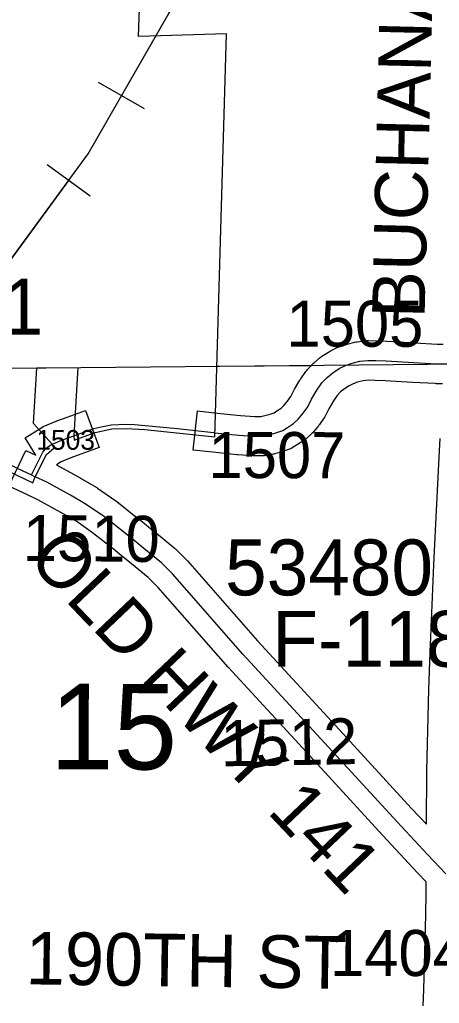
# Model space of a CAD drawing. Extents: x -157.2 to -99.3, y 12.2 to 46.2.
# Drawn here: x -143.336 to -142.698, y 32.094 to 33.59 of the extents above; entities that cross this region are included whole.
import ezdxf

# ---------------------------------------------------------------- set-up
doc = ezdxf.new("R2010")
doc.units = 0
for name, color, linetype in [('tdCoCityStreetMajor', 7, 'Continuous'), ('tdCoCityStreetMinor', 7, 'Continuous'), ('tdCoCorpBndry', 7, 'Continuous'), ('tdCoPipe', 7, 'Continuous'), ('tdCoSecRdNmbr', 7, 'Continuous'), ('tdCoSecRdTxt', 7, 'Continuous'), ('tdCoSecRteBand', 7, 'Continuous'), ('tdCoSecRteCL', 7, 'Continuous'), ('tdCoSectLine', 7, 'Continuous'), ('tdCoSectLinePart', 7, 'Continuous'), ('tdCoSectNmbr', 7, 'Continuous'), ('tdCoStrucSecCoName', 7, 'Continuous'), ('tdCoStrucSecFHWANum', 7, 'Continuous'), ('tdCoSurfAsphalt', 7, 'Continuous'), ('tdCoSurfConc', 7, 'Continuous'), ('tdCoSurfGravel', 7, 'Continuous')]:
    doc.layers.add(name, color=color, linetype=linetype)

msp = doc.modelspace()

# ---------------------------------------------------------------- linework, layer by layer
at = {"layer": 'tdCoCityStreetMajor'}
for points in [[(-143.2536, 32.9573), (-143.2346, 32.9643), (-143.2233, 32.968), (-143.2097, 32.9715), (-143.1969, 32.9737), (-143.1853, 32.9744), (-143.1737, 32.9747), (-143.1614, 32.9742), (-143.1456, 32.973), (-143.096, 32.968), (-143.0413, 32.9621), (-143.0394, 32.9619)], [(-143.3181, 32.8977), (-143.3007, 32.9325), (-143.2973, 32.9367), (-143.2931, 32.9404), (-143.2867, 32.9443)]]:
    msp.add_lwpolyline(points, dxfattribs=at)
at = {"layer": 'tdCoCityStreetMinor'}
msp.add_lwpolyline([(-143.6511, 33.0737), (-143.578, 33.029), (-143.5217, 32.9967), (-143.4934, 32.9822), (-143.4532, 32.962), (-143.3814, 32.9289), (-143.339, 32.9075), (-143.3181, 32.8977), (-143.3126, 32.895)], dxfattribs=at)
at = {"layer": 'tdCoCorpBndry'}
msp.add_lwpolyline([(-143.5267, 32.9863), (-143.316, 32.8858), (-143.3126, 32.8949), (-143.2956, 32.9289), (-143.2838, 32.9388), (-143.2867, 32.9444), (-143.315, 32.976), (-143.3102, 33.0603), (-143.2478, 33.0609), (-143.2536, 32.9572), (-143.2533, 32.9507), (-143.2216, 32.962), (-143.1961, 32.9675), (-143.1738, 32.9684), (-143.1461, 32.9667), (-143.0396, 32.9557), (-143.022, 33.5684), (-143.1556, 33.5644), (-143.1379, 34.0664)], dxfattribs=at)
at = {"layer": 'tdCoPipe'}
for p, q in [((-143.1464, 33.4542), (-143.2162, 33.4942)), ((-143.2291, 33.3216), (-143.2942, 33.3692))]:
    msp.add_line(p, q, dxfattribs=at)
for points in [[(-145.5545, 32.0407), (-145.4652, 31.9559), (-145.2641, 32.039), (-144.2371, 32.0131), (-143.232, 33.3859), (-142.9301, 33.9124), (-142.0867, 34.756), (-141.6374, 35.6825), (-141.5355, 35.8566), (-140.3685, 37.1582), (-139.4239, 38.0364), (-138.0693, 39.5013), (-138.0266, 39.825), (-137.4064, 40.3449), (-136.8596, 41.0707)], [(-143.1813, 33.4742), (-143.0316, 33.7354)], [(-143.4395, 33.1025), (-143.2616, 33.3454)]]:
    msp.add_lwpolyline(points, dxfattribs=at)
at = {"layer": 'tdCoSecRteBand'}
for points in [[(-142.6935, 33.0364), (-142.7022, 33.0364), (-142.703, 33.0364), (-142.7039, 33.0365), (-142.7391, 33.0384), (-142.7392, 33.0384), (-142.7392, 33.0384), (-142.7805, 33.0409), (-142.7956, 33.0414), (-142.7958, 33.0414), (-142.7959, 33.0414), (-142.8058, 33.0418), (-142.8138, 33.0408), (-142.8224, 33.0386), (-142.8294, 33.0362), (-142.8355, 33.0332), (-142.8425, 33.0287), (-142.8483, 33.0238), (-142.8533, 33.0185), (-142.8593, 33.0101), (-142.8662, 32.9983), (-142.8714, 32.9879), (-142.8724, 32.9859), (-142.8737, 32.9841), (-142.8806, 32.9743), (-142.8813, 32.9732), (-142.8821, 32.9723), (-142.8895, 32.9634), (-142.8907, 32.9619), (-142.8921, 32.9606), (-142.8995, 32.9537), (-142.9013, 32.9521), (-142.9033, 32.9507), (-142.9122, 32.9448), (-142.9125, 32.9446), (-142.9128, 32.9444), (-142.9202, 32.9397), (-142.923, 32.9379), (-142.9261, 32.9368), (-142.9365, 32.9331), (-142.9376, 32.9327), (-142.9388, 32.9324), (-142.9489, 32.9297), (-142.9499, 32.9294), (-142.951, 32.9292), (-142.9611, 32.9272), (-142.9639, 32.9267), (-142.9668, 32.9267), (-142.9796, 32.9267), (-142.9804, 32.9267), (-142.9812, 32.9267), (-143.0044, 32.928), (-143.0052, 32.928), (-143.0061, 32.9281), (-143.0426, 32.9321), (-143.0724, 32.9353), (-143.0659, 32.995), (-143.0361, 32.9917), (-143.0004, 32.9878), (-142.9788, 32.9867), (-142.9697, 32.9867), (-142.9635, 32.9879), (-142.9555, 32.99), (-142.9495, 32.9922), (-142.9452, 32.9949), (-142.9386, 32.9993), (-142.9344, 33.0032), (-142.929, 33.0097), (-142.9241, 33.0167), (-142.9194, 33.0261), (-142.919, 33.027), (-142.9184, 33.0279), (-142.9103, 33.0417), (-142.9096, 33.0428), (-142.9089, 33.0439), (-142.901, 33.055), (-142.8998, 33.0566), (-142.8984, 33.0581), (-142.8908, 33.0663), (-142.8895, 33.0676), (-142.888, 33.0688), (-142.8794, 33.076), (-142.8781, 33.0771), (-142.8766, 33.078), (-142.8668, 33.0844), (-142.8653, 33.0853), (-142.8638, 33.0861), (-142.8545, 33.0908), (-142.8527, 33.0917), (-142.8507, 33.0923), (-142.8406, 33.0958), (-142.8395, 33.0962), (-142.8384, 33.0965), (-142.8268, 33.0994), (-142.8249, 33.0999), (-142.8229, 33.1002), (-142.8106, 33.1016), (-142.8082, 33.1019), (-142.8058, 33.1018), (-142.7936, 33.1013), (-142.7782, 33.1008), (-142.7778, 33.1008), (-142.7774, 33.1008), (-142.7357, 33.0983), (-142.7014, 33.0964), (-142.6922, 33.0964)], [(-142.7226, 32.0903), (-142.7218, 32.1153), (-142.7187, 32.229), (-142.7185, 32.2611), (-142.7185, 32.2791), (-142.7308, 32.2922), (-142.7379, 32.2997), (-142.738, 32.2998), (-142.7381, 32.2999), (-142.7844, 32.35), (-142.7845, 32.35), (-142.7845, 32.35), (-142.9004, 32.476), (-142.9004, 32.4761), (-142.9004, 32.4761), (-143.0188, 32.605), (-143.019, 32.6053), (-143.0192, 32.6055), (-143.1256, 32.7266), (-143.1409, 32.7419), (-143.1663, 32.7626), (-143.1872, 32.7795), (-143.1942, 32.7851), (-143.2252, 32.8096), (-143.251, 32.8276), (-143.2736, 32.8407), (-143.3085, 32.86), (-143.3253, 32.8679), (-143.3525, 32.8806), (-143.327, 32.935), (-143.3118, 32.9278), (-143.328, 32.9541), (-143.3025, 32.9699), (-143.3024, 32.9699), (-143.3003, 32.9712), (-143.2981, 32.9721), (-143.2809, 32.9792), (-143.2803, 32.9794), (-143.2798, 32.9797), (-143.264, 32.9855), (-143.2359, 32.9958), (-143.2151, 32.9396), (-143.2433, 32.9292), (-143.2585, 32.9236), (-143.273, 32.9176), (-143.2804, 32.913), (-143.2803, 32.913), (-143.2443, 32.893), (-143.2441, 32.8929), (-143.2438, 32.8927), (-143.2199, 32.8789), (-143.2188, 32.8783), (-143.2178, 32.8776), (-143.1902, 32.8583), (-143.1894, 32.8578), (-143.1887, 32.8572), (-143.1569, 32.8321), (-143.1568, 32.832), (-143.1566, 32.8319), (-143.1495, 32.8262), (-143.1285, 32.8092), (-143.1285, 32.8092), (-143.1284, 32.8091), (-143.1018, 32.7874), (-143.1006, 32.7865), (-143.0995, 32.7854), (-143.0825, 32.7684), (-143.0818, 32.7677), (-143.0812, 32.767), (-142.9744, 32.6454), (-142.8562, 32.5167), (-142.7404, 32.3907), (-142.7179, 32.3665), (-142.7174, 32.4465), (-142.7174, 32.4468), (-142.7174, 32.4471), (-142.7142, 32.5714), (-142.7142, 32.5715), (-142.7142, 32.5717), (-142.7122, 32.6269), (-142.7122, 32.627), (-142.7122, 32.6271), (-142.7065, 32.761), (-142.7065, 32.7611), (-142.7065, 32.7612), (-142.705, 32.7923), (-142.705, 32.7923), (-142.705, 32.7924), (-142.6984, 32.9248), (-142.6984, 32.9248), (-142.6984, 32.9248), (-142.6969, 32.953)]]:
    msp.add_lwpolyline(points, dxfattribs=at)
at = {"layer": 'tdCoSecRteCL'}
for points in [[(-143.0394, 32.9619), (-143.0028, 32.9579), (-142.9796, 32.9567), (-142.9668, 32.9567), (-142.9567, 32.9587), (-142.9466, 32.9614), (-142.9362, 32.9651), (-142.9288, 32.9698), (-142.92, 32.9757), (-142.9126, 32.9826), (-142.9052, 32.9915), (-142.8983, 33.0013), (-142.8926, 33.0127), (-142.8844, 33.0265), (-142.8766, 33.0376), (-142.8689, 33.0457), (-142.8603, 33.0529), (-142.8504, 33.0593), (-142.841, 33.064), (-142.8309, 33.0674), (-142.8193, 33.0704), (-142.807, 33.0718), (-142.7947, 33.0714), (-142.7791, 33.0709), (-142.7375, 33.0684), (-142.7022, 33.0664), (-142.6793, 33.0664)], [(-143.2867, 32.9443), (-143.2867, 32.9444), (-143.2694, 32.9515), (-143.2536, 32.9573)], [(-142.6884, 32.2909), (-142.7161, 32.3203), (-142.7624, 32.3703), (-142.8783, 32.4964), (-142.9967, 32.6253), (-143.1037, 32.7472), (-143.1207, 32.7642), (-143.1474, 32.7859), (-143.1684, 32.8028), (-143.1755, 32.8086), (-143.2073, 32.8337), (-143.2349, 32.8529), (-143.2588, 32.8668), (-143.2948, 32.8867), (-143.3126, 32.895)]]:
    msp.add_lwpolyline(points, dxfattribs=at)
at = {"layer": 'tdCoSectLine'}
msp.add_lwpolyline([(-143.6658, 33.0569), (-142.6626, 33.0664)], dxfattribs=at)
at = {"layer": 'tdCoSectLinePart'}
msp.add_line((-143.0365, 33.0629), (-142.8922, 33.0642), dxfattribs=at)
at = {"layer": 'tdCoSurfAsphalt'}
msp.add_lwpolyline([(-142.6884, 32.2909), (-142.7161, 32.3203), (-142.7624, 32.3703), (-142.8783, 32.4964), (-142.9967, 32.6253), (-143.1037, 32.7472), (-143.1207, 32.7642), (-143.1474, 32.7859), (-143.1684, 32.8028)], dxfattribs=at)
at = {"layer": 'tdCoSurfConc'}
msp.add_lwpolyline([(-143.1684, 32.8028), (-143.1755, 32.8086), (-143.2073, 32.8337), (-143.2349, 32.8529), (-143.2588, 32.8668), (-143.2948, 32.8867), (-143.3126, 32.895)], dxfattribs=at)
at = {"layer": 'tdCoSurfGravel'}
for points in [[(-143.0394, 32.9619), (-143.0028, 32.9579), (-142.9796, 32.9567), (-142.9668, 32.9567), (-142.9567, 32.9587), (-142.9466, 32.9614), (-142.9362, 32.9651), (-142.9288, 32.9698), (-142.92, 32.9757), (-142.9126, 32.9826), (-142.9052, 32.9915), (-142.8983, 33.0013), (-142.8926, 33.0127), (-142.8844, 33.0265), (-142.8766, 33.0376), (-142.8689, 33.0457), (-142.8603, 33.0529), (-142.8504, 33.0593), (-142.841, 33.064), (-142.8309, 33.0674), (-142.8193, 33.0704), (-142.807, 33.0718), (-142.7947, 33.0714), (-142.7791, 33.0709), (-142.7375, 33.0684), (-142.7022, 33.0664), (-142.6793, 33.0664)], [(-143.2867, 32.9443), (-143.2867, 32.9444), (-143.2694, 32.9515), (-143.2536, 32.9573)]]:
    msp.add_lwpolyline(points, dxfattribs=at)

# ---------------------------------------------------------------- texts
at = {"layer": 'tdCoSecRdNmbr'}
for s, height, rotation, p in [('1505', 0.07, 359.8909, (-142.9307, 33.0928)), ('1503', 0.03, 359.89, (-143.3109, 32.936)), ('1507', 0.07, 359.8909, (-143.0492, 32.893)), ('1510', 0.07, 359.4799, (-143.3317, 32.7671)), ('1512', 0.07, 0.9823, (-143.0303, 32.4545)), ('1404', 0.07, 359.891, (-142.8645, 32.136))]:
    msp.add_text(s, height=height, rotation=rotation, dxfattribs=at).set_placement(p)
at = {"layer": 'tdCoSecRdTxt'}
for s, rotation, p in [('BUCHANAN AVE', 88.5806, (-142.7207, 33.1354)), ('OLD HWY 141', 313.5813, (-143.326, 32.768)), ('190TH ST', 359.1833, (-143.3274, 32.1232))]:
    msp.add_text(s, height=0.08, rotation=rotation, dxfattribs=at).set_placement(p)
at = {"layer": 'tdCoSectNmbr'}
msp.add_text('15', height=0.13, rotation=359.8907, dxfattribs=at).set_placement((-143.2903, 32.4502))
at = {"layer": 'tdCoStrucSecCoName'}
msp.add_text('F-118', height=0.085, dxfattribs=at).set_placement((-142.9523, 32.606))
at = {"layer": 'tdCoStrucSecFHWANum'}
for s, p in [('53461', (-143.6161, 33.1109)), ('53480', (-143.0239, 32.7145))]:
    msp.add_text(s, height=0.085, dxfattribs=at).set_placement(p)

doc.saveas('drawing.dxf')
